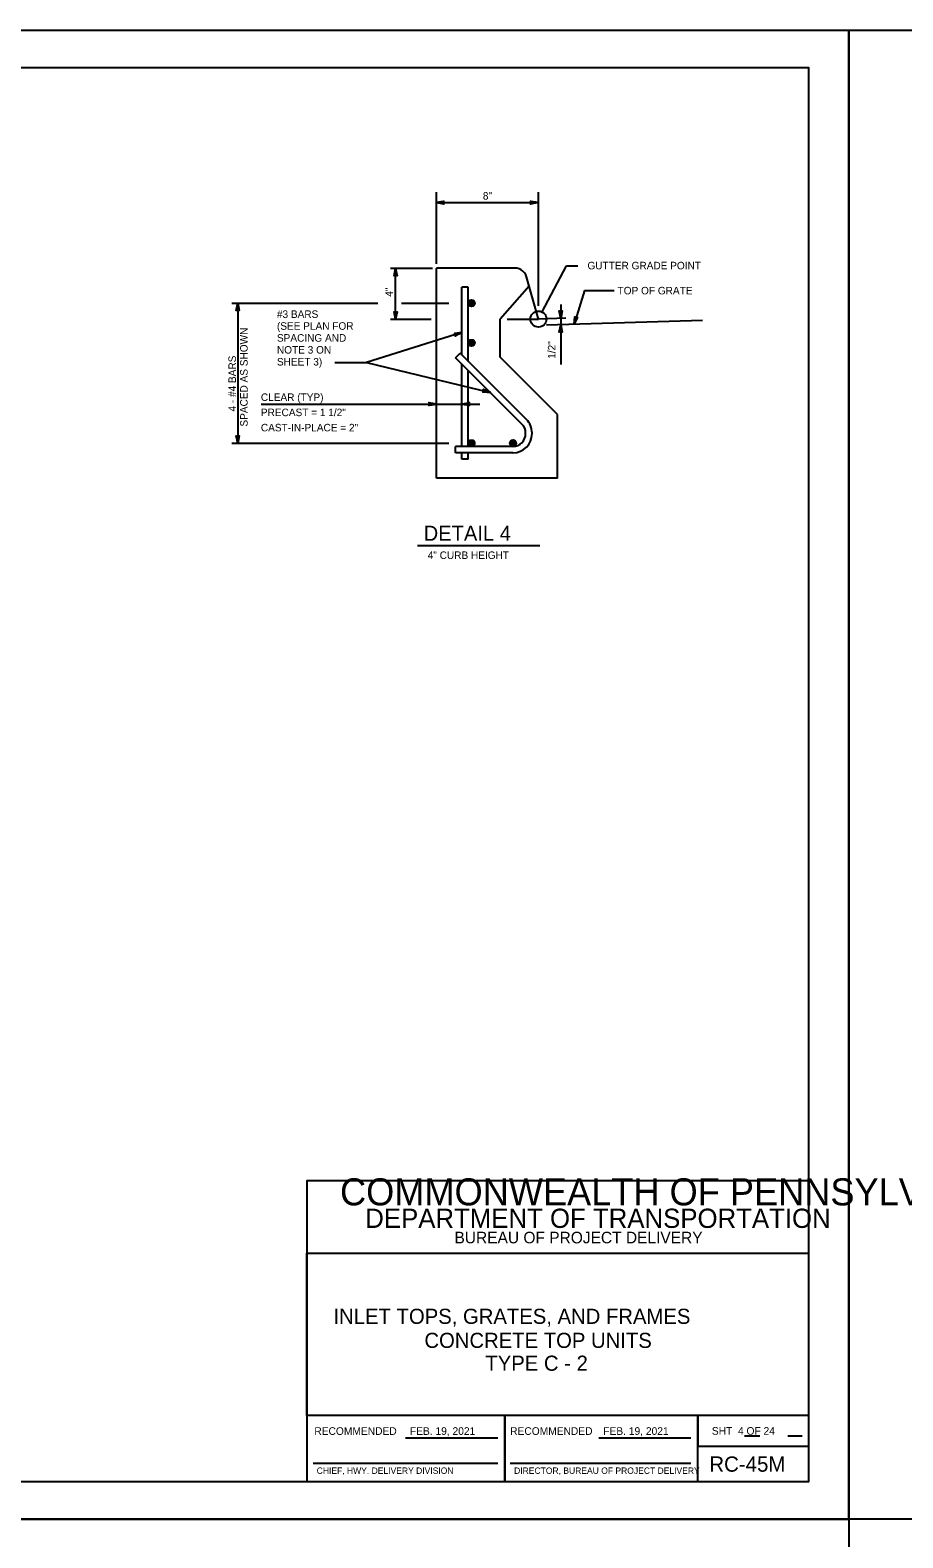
# Model space of a CAD drawing. Extents: x 2087776 to 2104538, y 970919 to 982612.
# Drawn here: x 2100501 to 2101642, y 980639 to 982612 of the extents above; entities that cross this region are included whole.
import ezdxf

# ---------------------------------------------------------------- set-up
doc = ezdxf.new("R2010")
doc.units = 0
doc.layers.add('1', color=7, linetype='Continuous')
doc.layers.add('PLT-BNDY', color=7, linetype='Continuous')

msp = doc.modelspace()

# ---------------------------------------------------------------- linework, layer by layer
at = {"layer": '1'}
for p, q in [((2101032.2, 982306.6), (2101032.2, 982400.1)), ((2101165.6, 982322.7), (2101165.6, 982400.1)), ((2101032.2, 982386.5), (2101165.6, 982386.5)), ((2101165.6, 982251.2), (2101165.6, 982340.4)), ((2100972, 982300.8), (2101024.9, 982300.8)), ((2100972, 982300.8), (2101027.2, 982300.8)), ((2100978.8, 982233.8), (2100978.8, 982300.8)), ((2101032.2, 982025.8), (2101032.2, 982300.8)), ((2101134.2, 982300.8), (2101032.2, 982300.8)), ((2101170.4, 982243.4), (2101202.1, 982303.7)), ((2101202.1, 982303.7), (2101217.3, 982303.7)), ((2101065.5, 982187), (2101065.5, 982275.8)), ((2101073.9, 982275.8), (2101065.5, 982275.8)), ((2101073.9, 982178.6), (2101073.9, 982275.8)), ((2101153.3, 982277.2), (2101115.6, 982234.1)), ((2101153.3, 982277.2), (2101150.7, 982286.2)), ((2101165.6, 982234.1), (2101150.7, 982286.2)), ((2100764.7, 982254.9), (2100955.4, 982254.9)), ((2100772.3, 982254.9), (2100772.3, 982071.6)), ((2100986.7, 982254.9), (2101048.6, 982254.9)), ((2101194.8, 982253.3), (2101194.8, 982174.8)), ((2101226, 982271.6), (2101212.3, 982227.2)), ((2101226, 982271.6), (2101264.6, 982271.6)), ((2100972, 982234.1), (2101025.3, 982234.1)), ((2101115.6, 982184.1), (2101115.6, 982234.1)), ((2101124.7, 982234.1), (2101165.6, 982234.1)), ((2101201.4, 982235.2), (2101165.6, 982234.1)), ((2101165.6, 982234.1), (2101165.6, 982234.1)), ((2101065.5, 982216.3), (2100940.7, 982177.2)), ((2101380.1, 982232.1), (2101176.1, 982226.1)), ((2100899.5, 982177.2), (2100940.7, 982177.2)), ((2100940.7, 982177.2), (2101102.7, 982138)), ((2101057.2, 982183.5), (2101063.1, 982189.4)), ((2101144, 982096.7), (2101057.2, 982183.5)), ((2101149.9, 982102.6), (2101063.1, 982189.4)), ((2101065.5, 982067.4), (2101065.5, 982175.2)), ((2101190.5, 982109.1), (2101115.6, 982184.1)), ((2101073.9, 982067.4), (2101073.9, 982166.8)), ((2100803, 982122.8), (2101089.1, 982122.8)), ((2101190.5, 982025.8), (2101190.5, 982109.1)), ((2101148.9, 982084.1), (2101148.9, 982084.9)), ((2101157.2, 982084.1), (2101157.2, 982085)), ((2100764.7, 982071.6), (2101048.6, 982071.6)), ((2101057.2, 982059.1), (2101057.2, 982067.4)), ((2101132.2, 982067.4), (2101057.2, 982067.4)), ((2101132.2, 982059.1), (2101057.2, 982059.1)), ((2101065.5, 982050.8), (2101065.5, 982059.1)), ((2101073.9, 982050.8), (2101073.9, 982059.1)), ((2101073.9, 982050.8), (2101065.5, 982050.8)), ((2101190.5, 982025.8), (2101032.2, 982025.8)), ((2101007.3, 981937.5), (2101167.6, 981937.5)), ((2100991.9, 980769.7), (2101112.3, 980769.7)), ((2101244.5, 980769.7), (2101365, 980769.7)), ((2101435.2, 980772.3), (2101455.3, 980772.3)), ((2101491.8, 980772.3), (2101510.6, 980772.3)), ((2100870.8, 980736.6), (2101112.3, 980736.6)), ((2101128.5, 980736.6), (2101365, 980736.6))]:
    msp.add_line(p, q, dxfattribs=at)
for points in [[(2101519.1, 980712.6), (2101519.1, 982563), (2098940.4, 982563), (2098940.4, 980712.6), (2101519.1, 980712.6), (2101519.1, 980799.1), (2100862.9, 980799.1), (2100862.9, 981011.3), (2101519.1, 981011.3), (2101519.1, 981106.3), (2100862.9, 981106.3), (2100862.9, 980712.6), (2101121.5, 980712.6), (2101121.5, 980799.1), (2101121.5, 980712.6), (2101374.1, 980712.6), (2101374.1, 980799.1), (2101374.1, 980758.7), (2101519.1, 980758.7)], [(2101032.2, 982386.5), (2101042, 982388.3), (2101041.6, 982388.1), (2101041.2, 982387.8), (2101041, 982387.5), (2101040.9, 982387.2), (2101040.8, 982386.8), (2101040.7, 982386.5), (2101040.8, 982386.2), (2101040.9, 982385.8), (2101041, 982385.5), (2101041.2, 982385.2), (2101041.6, 982384.9), (2101042, 982384.7), (2101032.2, 982386.5), (2101041.6, 982384.9), (2101041.2, 982385.2), (2101032.2, 982386.5), (2101041, 982385.5), (2101040.9, 982385.8), (2101032.2, 982386.5), (2101040.8, 982386.2), (2101040.7, 982386.5), (2101032.2, 982386.5), (2101040.8, 982386.8), (2101040.9, 982387.2), (2101032.2, 982386.5), (2101041, 982387.5), (2101041.2, 982387.8), (2101032.2, 982386.5), (2101041.6, 982388.1)], [(2101165.2, 982386.5), (2101155.4, 982384.7), (2101155.8, 982384.9), (2101156.2, 982385.2), (2101156.4, 982385.5), (2101156.6, 982385.8), (2101156.6, 982386.2), (2101156.7, 982386.5), (2101156.6, 982386.8), (2101156.6, 982387.2), (2101156.4, 982387.5), (2101156.2, 982387.8), (2101155.8, 982388.1), (2101155.4, 982388.3), (2101165.2, 982386.5), (2101155.8, 982388.1), (2101156.2, 982387.8), (2101165.2, 982386.5), (2101156.4, 982387.5), (2101156.6, 982387.2), (2101165.2, 982386.5), (2101156.6, 982386.8), (2101156.7, 982386.5), (2101165.2, 982386.5), (2101156.6, 982386.2), (2101156.6, 982385.8), (2101165.2, 982386.5), (2101156.4, 982385.5), (2101156.2, 982385.2), (2101165.2, 982386.5), (2101155.8, 982384.9)], [(2100978.8, 982300.4), (2100980.7, 982290.7), (2100980.4, 982291), (2100980.2, 982291.4), (2100979.8, 982291.6), (2100979.5, 982291.8), (2100979.2, 982291.9), (2100978.8, 982291.9), (2100978.5, 982291.9), (2100978.2, 982291.8), (2100977.9, 982291.6), (2100977.5, 982291.4), (2100977.3, 982291), (2100977, 982290.7), (2100978.8, 982300.4), (2100977.3, 982291), (2100977.5, 982291.4), (2100978.8, 982300.4), (2100977.9, 982291.6), (2100978.2, 982291.8), (2100978.8, 982300.4), (2100978.5, 982291.9), (2100978.8, 982291.9), (2100978.8, 982300.4), (2100979.2, 982291.9), (2100979.5, 982291.8), (2100978.8, 982300.4), (2100979.8, 982291.6), (2100980.2, 982291.4), (2100978.8, 982300.4), (2100980.4, 982291)], [(2100772.3, 982254.9), (2100774.1, 982245.1), (2100773.8, 982245.5), (2100773.6, 982245.9), (2100773.2, 982246.1), (2100772.9, 982246.3), (2100772.6, 982246.3), (2100772.3, 982246.4), (2100771.9, 982246.3), (2100771.6, 982246.3), (2100771.3, 982246.1), (2100771, 982245.9), (2100770.7, 982245.5), (2100770.4, 982245.1), (2100772.3, 982254.9), (2100770.7, 982245.5), (2100771, 982245.9), (2100772.3, 982254.9), (2100771.3, 982246.1), (2100771.6, 982246.3), (2100772.3, 982254.9), (2100771.9, 982246.3), (2100772.3, 982246.4), (2100772.3, 982254.9), (2100772.6, 982246.3), (2100772.9, 982246.3), (2100772.3, 982254.9), (2100773.2, 982246.1), (2100773.6, 982245.9), (2100772.3, 982254.9), (2100773.8, 982245.5)], [(2100978.8, 982233.8), (2100977, 982243.6), (2100977.3, 982243.2), (2100977.5, 982242.8), (2100977.9, 982242.6), (2100978.2, 982242.4), (2100978.5, 982242.4), (2100978.8, 982242.3), (2100979.2, 982242.4), (2100979.5, 982242.4), (2100979.8, 982242.6), (2100980.2, 982242.8), (2100980.4, 982243.2), (2100980.7, 982243.6), (2100978.8, 982233.8), (2100980.4, 982243.2), (2100980.2, 982242.8), (2100978.8, 982233.8), (2100979.8, 982242.6), (2100979.5, 982242.4), (2100978.8, 982233.8), (2100979.2, 982242.4), (2100978.8, 982242.3), (2100978.8, 982233.8), (2100978.5, 982242.4), (2100978.2, 982242.4), (2100978.8, 982233.8), (2100977.9, 982242.6), (2100977.5, 982242.8), (2100978.8, 982233.8), (2100977.3, 982243.2)], [(2101194.8, 982235), (2101192.9, 982244.7), (2101193.2, 982244.4), (2101193.5, 982244), (2101193.8, 982243.8), (2101194.1, 982243.6), (2101194.4, 982243.5), (2101194.8, 982243.5), (2101195.1, 982243.5), (2101195.4, 982243.6), (2101195.8, 982243.8), (2101196.1, 982244), (2101196.3, 982244.4), (2101196.6, 982244.7), (2101194.8, 982235), (2101196.3, 982244.4), (2101196.1, 982244), (2101194.8, 982235), (2101195.8, 982243.8), (2101195.4, 982243.6), (2101194.8, 982235), (2101195.1, 982243.5), (2101194.8, 982243.5), (2101194.8, 982235), (2101194.4, 982243.5), (2101194.1, 982243.6), (2101194.8, 982235), (2101193.8, 982243.8), (2101193.5, 982244), (2101194.8, 982235), (2101193.2, 982244.4)], [(2101212.3, 982227.2), (2101213.4, 982237.1), (2101213.5, 982236.6), (2101213.7, 982236.2), (2101213.9, 982235.9), (2101214.2, 982235.6), (2101214.5, 982235.5), (2101214.8, 982235.3), (2101215.1, 982235.3), (2101215.4, 982235.3), (2101215.8, 982235.3), (2101216.2, 982235.4), (2101216.5, 982235.7), (2101216.9, 982236), (2101212.3, 982227.2), (2101216.5, 982235.7), (2101216.2, 982235.4), (2101212.3, 982227.2), (2101215.8, 982235.3), (2101215.4, 982235.3), (2101212.3, 982227.2), (2101215.1, 982235.3), (2101214.8, 982235.3), (2101212.3, 982227.2), (2101214.5, 982235.5), (2101214.2, 982235.6), (2101212.3, 982227.2), (2101213.9, 982235.9), (2101213.7, 982236.2), (2101212.3, 982227.2), (2101213.5, 982236.6)], [(2101065.5, 982216.3), (2101056.7, 982211.7), (2101057, 982212), (2101057.3, 982212.4), (2101057.4, 982212.8), (2101057.5, 982213.1), (2101057.4, 982213.5), (2101057.4, 982213.8), (2101057.2, 982214.1), (2101057.1, 982214.4), (2101056.8, 982214.6), (2101056.5, 982214.9), (2101056.1, 982215), (2101055.7, 982215.2), (2101065.5, 982216.3), (2101056.1, 982215), (2101056.5, 982214.9), (2101065.5, 982216.3), (2101056.8, 982214.6), (2101057.1, 982214.4), (2101065.5, 982216.3), (2101057.2, 982214.1), (2101057.4, 982213.8), (2101065.5, 982216.3), (2101057.4, 982213.5), (2101057.5, 982213.1), (2101065.5, 982216.3), (2101057.4, 982212.8), (2101057.3, 982212.4), (2101065.5, 982216.3), (2101057, 982212)], [(2101194.8, 982226.7), (2101196.6, 982216.9), (2101196.3, 982217.3), (2101196.1, 982217.6), (2101195.8, 982217.8), (2101195.4, 982218), (2101195.1, 982218.1), (2101194.8, 982218.2), (2101194.4, 982218.1), (2101194.1, 982218), (2101193.8, 982217.8), (2101193.5, 982217.6), (2101193.2, 982217.3), (2101192.9, 982216.9), (2101194.8, 982226.7), (2101193.2, 982217.3), (2101193.5, 982217.6), (2101194.8, 982226.7), (2101193.8, 982217.8), (2101194.1, 982218), (2101194.8, 982226.7), (2101194.4, 982218.1), (2101194.8, 982218.2), (2101194.8, 982226.7), (2101195.1, 982218.1), (2101195.4, 982218), (2101194.8, 982226.7), (2101195.8, 982217.8), (2101196.1, 982217.6), (2101194.8, 982226.7), (2101196.3, 982217.3)], [(2101102.7, 982138), (2101092.7, 982138.6), (2101093.2, 982138.8), (2101093.6, 982138.9), (2101093.9, 982139.2), (2101094.1, 982139.5), (2101094.3, 982139.8), (2101094.4, 982140.1), (2101094.4, 982140.4), (2101094.4, 982140.8), (2101094.3, 982141.1), (2101094.2, 982141.5), (2101093.9, 982141.8), (2101093.6, 982142.2), (2101102.7, 982138), (2101093.9, 982141.8), (2101094.2, 982141.5), (2101102.7, 982138), (2101094.3, 982141.1), (2101094.4, 982140.8), (2101102.7, 982138), (2101094.4, 982140.4), (2101094.4, 982140.1), (2101102.7, 982138), (2101094.3, 982139.8), (2101094.1, 982139.5), (2101102.7, 982138), (2101093.9, 982139.2), (2101093.6, 982138.9), (2101102.7, 982138), (2101093.2, 982138.8)], [(2101032.2, 982122.8), (2101022.4, 982121), (2101022.8, 982121.3), (2101023.2, 982121.5), (2101023.4, 982121.8), (2101023.6, 982122.2), (2101023.6, 982122.5), (2101023.7, 982122.8), (2101023.6, 982123.2), (2101023.6, 982123.5), (2101023.4, 982123.8), (2101023.2, 982124.1), (2101022.8, 982124.4), (2101022.4, 982124.7), (2101032.2, 982122.8), (2101022.8, 982124.4), (2101023.2, 982124.1), (2101032.2, 982122.8), (2101023.4, 982123.8), (2101023.6, 982123.5), (2101032.2, 982122.8), (2101023.6, 982123.2), (2101023.7, 982122.8), (2101032.2, 982122.8), (2101023.6, 982122.5), (2101023.6, 982122.2), (2101032.2, 982122.8), (2101023.4, 982121.8), (2101023.2, 982121.5), (2101032.2, 982122.8), (2101022.8, 982121.3)], [(2101065.5, 982122.8), (2101075.3, 982124.7), (2101074.9, 982124.4), (2101074.6, 982124.1), (2101074.4, 982123.8), (2101074.2, 982123.5), (2101074.1, 982123.2), (2101074.1, 982122.8), (2101074.1, 982122.5), (2101074.2, 982122.2), (2101074.4, 982121.8), (2101074.6, 982121.5), (2101074.9, 982121.3), (2101075.3, 982121), (2101065.5, 982122.8), (2101074.9, 982121.3), (2101074.6, 982121.5), (2101065.5, 982122.8), (2101074.4, 982121.8), (2101074.2, 982122.2), (2101065.5, 982122.8), (2101074.1, 982122.5), (2101074.1, 982122.8), (2101065.5, 982122.8), (2101074.1, 982123.2), (2101074.2, 982123.5), (2101065.5, 982122.8), (2101074.4, 982123.8), (2101074.6, 982124.1), (2101065.5, 982122.8), (2101074.9, 982124.4)], [(2100772.3, 982071.6), (2100770.4, 982081.4), (2100770.7, 982081), (2100771, 982080.6), (2100771.3, 982080.4), (2100771.6, 982080.2), (2100771.9, 982080.2), (2100772.3, 982080.1), (2100772.6, 982080.2), (2100772.9, 982080.2), (2100773.2, 982080.4), (2100773.6, 982080.6), (2100773.8, 982081), (2100774.1, 982081.4), (2100772.3, 982071.6), (2100773.8, 982081), (2100773.6, 982080.6), (2100772.3, 982071.6), (2100773.2, 982080.4), (2100772.9, 982080.2), (2100772.3, 982071.6), (2100772.6, 982080.2), (2100772.3, 982080.1), (2100772.3, 982071.6), (2100771.9, 982080.2), (2100771.6, 982080.2), (2100772.3, 982071.6), (2100771.3, 982080.4), (2100771, 982080.6), (2100772.3, 982071.6), (2100770.7, 982081)]]:
    msp.add_lwpolyline(points, dxfattribs=at)
for centre, radius in [((2101078.1, 982254.9), 4.17), ((2101078.1, 982254.9), 3.87), ((2101078.1, 982254.9), 3.58), ((2101078.1, 982254.9), 3.28), ((2101078.1, 982254.9), 2.98), ((2101078.1, 982254.9), 2.69), ((2101078.1, 982254.9), 2.39), ((2101078.1, 982254.9), 2.1), ((2101078.1, 982254.9), 1.8), ((2101078.1, 982254.9), 1.5), ((2101078.1, 982254.9), 1.21), ((2101078.1, 982254.9), 0.912), ((2101078.1, 982254.9), 0.616), ((2101078.1, 982254.9), 0.32), ((2101165.6, 982234.1), 10.5), ((2101078.1, 982202.9), 4.17), ((2101078.1, 982202.9), 3.87), ((2101078.1, 982202.9), 3.58), ((2101078.1, 982202.9), 3.28), ((2101078.1, 982202.9), 2.98), ((2101078.1, 982202.9), 2.69), ((2101078.1, 982202.9), 2.39), ((2101078.1, 982202.9), 2.1), ((2101078.1, 982202.9), 1.8), ((2101078.1, 982202.9), 1.5), ((2101078.1, 982202.9), 1.21), ((2101078.1, 982202.9), 0.912), ((2101078.1, 982202.9), 0.616), ((2101078.1, 982202.9), 0.32), ((2101078, 982071.6), 4.17), ((2101078, 982071.6), 3.87), ((2101078, 982071.6), 3.58), ((2101132.4, 982071.7), 4.17), ((2101132.4, 982071.7), 3.87), ((2101132.4, 982071.7), 3.58), ((2101078, 982071.6), 3.28), ((2101078, 982071.6), 2.98), ((2101078, 982071.6), 2.69), ((2101078, 982071.6), 2.39), ((2101078, 982071.6), 2.1), ((2101078, 982071.6), 1.8), ((2101078, 982071.6), 1.5), ((2101078, 982071.6), 1.21), ((2101078, 982071.6), 0.912), ((2101078, 982071.6), 0.616), ((2101078, 982071.6), 0.32), ((2101132.4, 982071.7), 3.28), ((2101132.4, 982071.7), 2.98), ((2101132.4, 982071.7), 2.69), ((2101132.4, 982071.7), 2.39), ((2101132.4, 982071.7), 2.1), ((2101132.4, 982071.7), 1.8), ((2101132.4, 982071.7), 1.5), ((2101132.4, 982071.7), 1.21), ((2101132.4, 982071.7), 0.912), ((2101132.4, 982071.7), 0.616), ((2101132.4, 982071.7), 0.32)]:
    msp.add_circle(centre, radius, dxfattribs=at)
for centre, radius, start, end in [((2101134.2, 982284.1), 16.7, 7.1218, 90), ((2101132.2, 982084.9), 16.7, 0, 45), ((2101132.2, 982085), 25, 0, 45), ((2101132.2, 982084.1), 16.7, 270, 0), ((2101132.2, 982084.1), 25, 270, 0)]:
    msp.add_arc(centre, radius, start, end, dxfattribs=at)
at = {"layer": 'PLT-BNDY'}
for points in [[(2098812.4, 982612.3), (2101571.6, 982612.3), (2101571.6, 980663.4), (2098812.4, 980663.4)], [(2101571.6, 982612.3), (2104330.8, 982612.3), (2104330.8, 980663.4), (2101571.6, 980663.4)], [(2098812.4, 980663.4), (2101571.6, 980663.4), (2101571.6, 978714.6), (2098812.4, 978714.6)]]:
    msp.add_lwpolyline(points, close=True, dxfattribs=at)

# ---------------------------------------------------------------- texts
at = {"layer": '1'}
for s, height, p in [('8"', 9.84, (2101092.9, 982390.4)), ('GUTTER GRADE POINT', 9.843, (2101229.7, 982299.2)), ('TOP OF GRATE', 9.843, (2101269.1, 982266.4)), ('#3 BARS', 9.84, (2100823.6, 982235.6)), ('SPACING AND', 9.843, (2100823.6, 982204.5)), ('(SEE PLAN FOR', 9.843, (2100823.6, 982220.1)), ('NOTE 3 ON', 9.84, (2100823.6, 982188.9)), ('SHEET 3)', 9.84, (2100823.6, 982173.3)), ('CLEAR (TYP)', 9.843, (2100802.6, 982126.9)), ('PRECAST = 1 1/2"', 9.843, (2100802.6, 982107)), ('CAST-IN-PLACE = 2"', 9.843, (2100802.6, 982087.1)), ('DETAIL 4', 19.69, (2101015.5, 981943.9)), ('4" CURB HEIGHT', 9.843, (2101020.8, 981920.1)), ('COMMONWEALTH OF PENNSYLVANIA', 35.379, (2100906.1, 981074)), ('DEPARTMENT OF TRANSPORTATION', 25.211, (2100939.1, 981044.5)), ('BUREAU OF PROJECT DELIVERY', 15.164, (2101055.8, 981024.3)), ('INLET TOPS, GRATES, AND FRAMES', 19.816, (2100897.6, 980918.9)), ('CONCRETE TOP UNITS', 19.816, (2101016.5, 980887.4)), ('TYPE C - 2', 19.82, (2101096.2, 980857.5)), ('RECOMMENDED', 10, (2100872.5, 980773.6)), ('FEB. 19, 2021', 10, (2100997.5, 980773.6)), ('RECOMMENDED', 10, (2101128.6, 980773.6)), ('FEB. 19, 2021', 10, (2101250.4, 980773.6)), ('SHT  4 OF 24', 10, (2101392.4, 980773.8)), ('RC-45M', 20, (2101389.1, 980725.4)), ('CHIEF, HWY. DELIVERY DIVISION', 8.333, (2100875.6, 980722.6)), ('DIRECTOR, BUREAU OF PROJECT DELIVERY', 8.333, (2101133.8, 980722.6))]:
    msp.add_text(s, height=height, dxfattribs=at).set_placement(p)
for s, height, p in [('4"', 9.84, (2100975.2, 982263.3)), ('SPACED AS SHOWN', 9.843, (2100785.3, 982093.4)), ('1/2"', 9.84, (2101187.8, 982182.1)), ('4 - #4 BARS', 9.843, (2100770, 982113.1))]:
    msp.add_text(s, height=height, rotation=90, dxfattribs=at).set_placement(p)

doc.saveas('drawing.dxf')
